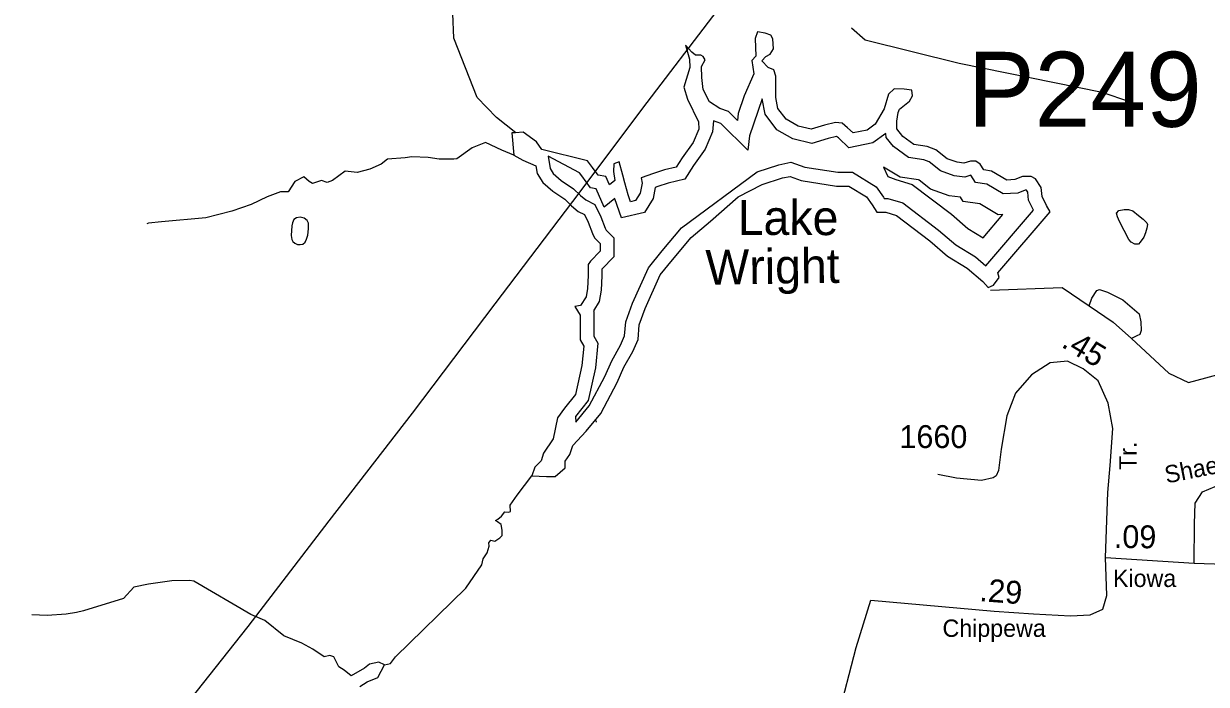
# Model space of a CAD drawing. Extents: x 1473865 to 1648260, y 639067 to 773536.
# Drawn here: x 1508742 to 1515215, y 669614 to 673226 of the extents above; entities that cross this region are included whole.
import ezdxf

# ---------------------------------------------------------------- set-up
doc = ezdxf.new("R2010")
doc.units = 0
for name, color, linetype in [('Exist Hydrographic Buffer Line', 7, 'Continuous'), ('Exist Hydrographic Creek Single Shore', 7, 'Continuous'), ('Exist Hydrographic Lake Shore', 7, 'Continuous'), ('Exist Hydrographic Lake Shore Label', 7, 'Continuous'), ('Exist Hydrographic Misc Water Feature', 7, 'Continuous'), ('Exist Road Non-System Type 51', 7, 'Continuous'), ('Exist Road Secondary Mileage Hundredths English Label', 7, 'Continuous'), ('Exist Road Secondary Structure Pipe Number Label', 7, 'Continuous'), ('Exist Road Secondary Type 51 Attributed', 7, 'Continuous'), ('Exist Road Secondary Type 51 Label', 7, 'Continuous'), ('Exist Road Secondary Type 51 Number Label', 7, 'Continuous'), ('Exist Utilities Electrical Transmission Line', 7, 'Continuous')]:
    doc.layers.add(name, color=color, linetype=linetype)

msp = doc.modelspace()

# ---------------------------------------------------------------- linework, layer by layer
at = {"layer": 'Exist Hydrographic Buffer Line'}
for points in [[(1511764.7, 671048), (1511837.6, 671137.1), (1511923.1, 671297.7), (1511960.9, 671382.1), (1512009, 671467.5), (1512031.2, 671518.6), (1512037.6, 671595.6), (1512075, 671697.7), (1512161.5, 671891.7), (1512236.3, 671983.4), (1512341.8, 672109.6), (1512755.8, 672416.6), (1512875.5, 672454.9), (1512941.7, 672468.8), (1513016.7, 672442), (1513197.6, 672413.3), (1513278.8, 672413.3), (1513407, 672334.6), (1513447.2, 672277.2), (1513451.8, 672270.3), (1513470.9, 672270.3), (1513553.9, 672245.7), (1513749.3, 672097.4), (1513843.2, 672016.2), (1513950.7, 671950.4), (1514008.2, 671901.8), (1514269.1, 672206.8), (1514242.4, 672260.2), (1514238.4, 672304.5), (1514231, 672316.1), (1514223.2, 672316.1), (1514183.1, 672299.2), (1514103.8, 672295.2), (1514013.1, 672347.7), (1513951.9, 672357.4), (1513926.4, 672397.1), (1513893, 672387.3), (1513834.1, 672394.7), (1513759.8, 672421.4), (1513698.1, 672469.9), (1513668, 672480.8), (1513584.4, 672493.5), (1513502, 672554.5), (1513462.5, 672604.5), (1513460.1, 672626.2), (1513390.2, 672573.8), (1513258.9, 672547.6), (1513201.3, 672601.1), (1513191.3, 672609.6), (1513190.3, 672609.7), (1513146, 672598.2), (1513055.3, 672570.7), (1512952.6, 672595.6), (1512863.7, 672646), (1512799.9, 672732.1), (1512784.5, 672815.3), (1512714, 672613.2), (1512704.7, 672534.4), (1512558.6, 672680.4), (1512518, 672695.2), (1512512.9, 672635.1), (1512472.1, 672539.1), (1512408.9, 672450), (1512360.4, 672375.7), (1512270.4, 672354), (1512212.9, 672335.5), (1512198.7, 672330.3), (1512186.8, 672270.9), (1512139.3, 672193.1), (1512014.7, 672164.3), (1511978.2, 672267.7), (1511977.4, 672270.8), (1511919.7, 672222.1), (1511876.3, 672323.4), (1511845, 672328.4), (1511796.3, 672394.4), (1511784.1, 672410.4), (1511613.7, 672501), (1511624.4, 672433.6), (1511641.1, 672407.3), (1511684.3, 672369.3), (1511752.3, 672323.9), (1511790.2, 672286.1), (1511818.2, 672263), (1511869, 672237.6), (1511901, 672170.1), (1511925.4, 672107.9), (1511930, 672097.9), (1511973.1, 672054.7), (1511973.1, 671951.7), (1511907.1, 671883), (1511907.1, 671847.6), (1511902.4, 671769.4), (1511892.9, 671706.4), (1511861, 671656.2), (1511863.1, 671652.6), (1511863.1, 671577.1), (1511863.1, 671517.5), (1511885, 671478.7), (1511871.1, 671345), (1511831.2, 671165.6), (1511762.3, 671078.9), (1511764.7, 671048)], [(1513447.2, 672441.4), (1513471, 672391.1), (1513516.4, 672373.6), (1513605.3, 672347.3), (1513819.8, 672184.5), (1513909.5, 672107), (1513992.8, 672056), (1514101.3, 672183), (1514076.3, 672181.7), (1513975.1, 672240.4), (1513884.8, 672254.6), (1513870.3, 672277.3), (1513807.8, 672285.1), (1513704.9, 672322.1), (1513643, 672370.7), (1513640.2, 672371.7), (1513540.1, 672386.9), (1513447.2, 672441.4)], [(1511877.2, 671047), (1511876.4, 671056.7)]]:
    msp.add_lwpolyline(points, dxfattribs=at)
at = {"layer": 'Exist Hydrographic Creek Single Shore'}
for points in [[(1511436.3, 672628.9), (1511330.9, 672712.4), (1511224.9, 672822.9), (1511097, 673147.2), (1511090.9, 673281.9), (1511057.9, 673298.9), (1510977.6, 673536.9)], [(1511425.1, 672507.6), (1511360, 672535.1), (1511270, 672575.8), (1511197.4, 672547.2), (1511113.8, 672487.8), (1511096.2, 672485.6), (1511017.1, 672485.6), (1510955.5, 672494.4), (1510867.5, 672498.8), (1510830.1, 672492.2), (1510733.3, 672485.6), (1510698.1, 672457.1), (1510636.5, 672430.7), (1510568.3, 672413.1), (1510502.3, 672419.7), (1510431.9, 672369.1), (1510403.3, 672358.1), (1510372.5, 672369.1), (1510324.1, 672351.5), (1510304.3, 672362.5), (1510275.7, 672388.9), (1510227.3, 672362.5), (1510189.9, 672307.5), (1510148.1, 672306), (1510075.6, 672279.4), (1509986.8, 672237.1), (1509881.9, 672201.8), (1509739.6, 672163.8), (1509497.3, 672142.4), (1509425.2, 672135.7), (1509417.1, 672131.9)], [(1514033, 671769.5), (1514425, 671783.4), (1514573.2, 671682.7), (1514705, 671594), (1514804.7, 671504), (1515009, 671315.4), (1515117, 671263.9), (1516071, 671520.5)], [(1510581.5, 669602.7), (1510622.2, 669626.9), (1510680.5, 669651.1), (1510716.8, 669720.4), (1510749.8, 669728.1), (1510777.3, 669764.4), (1511161.9, 670139.1), (1511250.2, 670267), (1511257.9, 670300), (1511278.8, 670333), (1511290.9, 670369.3), (1511288.7, 670388), (1511298.6, 670402.3), (1511321.7, 670396.8), (1511349.2, 670414.4), (1511361.3, 670427.6), (1511361.3, 670457.3), (1511355.8, 670487), (1511334.9, 670502.4), (1511325, 670509), (1511337.1, 670517.8), (1511358, 670533.2), (1511375.6, 670557.4), (1511397.6, 670555.2), (1511406.4, 670559.6), (1511404.2, 670593.7), (1511442.7, 670647.6), (1511523.3, 670753.9)], [(1510716.8, 669720.4), (1510686, 669735.8), (1510634.3, 669724.8), (1510607.9, 669702.8), (1510535.3, 669659.9), (1510496.8, 669690.7), (1510467.1, 669709.4), (1510440.7, 669764.4), (1510418.7, 669772.1), (1510387.9, 669764.4), (1510325.2, 669806.2), (1510264.7, 669838.1), (1510165.7, 669878.8), (1510062.3, 669963.5), (1509986.4, 669995.4), (1509673.7, 670178.3), (1509649.7, 670180.7), (1509553.8, 670180.5), (1509425.5, 670161), (1509345.2, 670144.5), (1509288.1, 670083.6), (1509070.9, 670015.7), (1509030.8, 670006.5), (1508974.6, 669997.6), (1508870.4, 669989.5), (1508786.6, 669993.1)]]:
    msp.add_lwpolyline(points, dxfattribs=at)
at = {"layer": 'Exist Hydrographic Lake Shore'}
msp.add_lwpolyline([(1511523.3, 670753.9), (1511603.3, 670749.9), (1511651.7, 670749.9), (1511706.7, 670798.3), (1511706.7, 670833.5), (1511730.9, 670870.9), (1511748.5, 670919.3), (1511821.1, 670998.5), (1511900.3, 671095.3), (1511990.5, 671264.7), (1512027.9, 671348.3), (1512076.3, 671434.1), (1512104.9, 671500.1), (1512111.5, 671579.3), (1512144.5, 671669.5), (1512225.9, 671852.1), (1512294.1, 671935.7), (1512395.3, 672056.7), (1512500.9, 672146.9), (1512652.7, 672278.9), (1512784.7, 672347.1), (1512894.7, 672382.3), (1512936.5, 672391.1), (1512998.1, 672369.1), (1513191.7, 672338.3), (1513257.7, 672338.3), (1513354.4, 672278.9), (1513385.2, 672234.9), (1513411.6, 672195.3), (1513460, 672195.3), (1513519.4, 672177.7), (1513702, 672039.1), (1513798.8, 671955.5), (1513906.6, 671889.5), (1513992.4, 671816.9), (1514021, 671783.9), (1514049.6, 671797.1), (1514080.4, 671838.9), (1514073.8, 671863.1), (1514359.8, 672197.5), (1514340, 672232.7), (1514315.8, 672281.1), (1514311.4, 672329.5), (1514280.6, 672377.9), (1514256.4, 672391.1), (1514208, 672391.1), (1514166.2, 672373.5), (1514122.2, 672371.3), (1514038.6, 672419.7), (1513996.8, 672426.3), (1513977, 672457.1), (1513952.8, 672474.7), (1513924.2, 672474.7), (1513886.8, 672463.7), (1513851.6, 672468.1), (1513796.6, 672487.8), (1513735, 672536.2), (1513686.6, 672553.8), (1513614, 672564.8), (1513554.6, 672608.8), (1513521.6, 672650.6), (1513521.6, 672692.4), (1513528.2, 672740.8), (1513534.8, 672758.4), (1513589.8, 672802.4), (1513607.4, 672831), (1513603, 672861.8), (1513561.2, 672868.4), (1513506.2, 672870.6), (1513475.4, 672839.8), (1513451.2, 672760.6), (1513402.8, 672677), (1513358.8, 672644), (1513281.8, 672628.6), (1513251.1, 672657.2), (1513222.5, 672681.4), (1513185.1, 672685.8), (1513125.7, 672670.4), (1513053.1, 672648.4), (1512980.5, 672666), (1512914.5, 672703.4), (1512870.5, 672762.8), (1512859.5, 672822.2), (1512859.5, 672938.8), (1512848.5, 672974), (1512817.7, 672987.2), (1512782.5, 673022.4), (1512804.5, 673046.6), (1512828.7, 673059.8), (1512846.3, 673088.4), (1512841.9, 673143.4), (1512830.9, 673163.2), (1512800.1, 673174.2), (1512758.3, 673180.8), (1512745.1, 673145.6), (1512749.5, 673048.8), (1512727.5, 673024.6), (1512738.5, 672952), (1512685.7, 672831), (1512652.7, 672734.2), (1512648.3, 672696.8), (1512599.9, 672745.2), (1512551.5, 672762.8), (1512496.5, 672798), (1512461.3, 672866.2), (1512454.7, 672932.2), (1512452.5, 672991.6), (1512472.3, 673029), (1512461.3, 673046.6), (1512448.1, 673053.2), (1512419.5, 673053.2), (1512399.7, 673070.8), (1512364.5, 673108.2), (1512386.5, 673031.2), (1512388.7, 672987.2), (1512355.7, 672879.4), (1512375.5, 672813.4), (1512434.9, 672690.2), (1512437.1, 672648.4), (1512406.3, 672575.8), (1512346.9, 672492.2), (1512313.9, 672441.7), (1512250.1, 672426.3), (1512188.5, 672406.5), (1512122.5, 672382.3), (1512126.9, 672353.7), (1512115.9, 672298.7), (1512091.7, 672259.1), (1512063.1, 672252.5), (1512049.9, 672289.9), (1512032.3, 672355.9), (1512021.3, 672397.7), (1512001.5, 672470.3), (1511972.9, 672459.3), (1511970.7, 672417.5), (1511977.3, 672369.1), (1511948.7, 672344.9), (1511928.9, 672391.1), (1511887.1, 672397.7), (1511856.3, 672439.5), (1511827.7, 672476.9), (1511579.1, 672538.4), (1511548.3, 672580.2), (1511475.7, 672633), (1511433.9, 672628.6), (1511414.1, 672628.6), (1511425.1, 672507.6), (1511473.5, 672479), (1511546.1, 672448.3), (1511552.7, 672406.5), (1511583.5, 672358.1), (1511638.5, 672309.7), (1511704.5, 672265.7), (1511739.7, 672230.5), (1511777.1, 672199.7), (1511812.3, 672182.1), (1511832.1, 672140.3), (1511856.3, 672078.7), (1511867.3, 672054.5), (1511898.1, 672023.7), (1511898.1, 671981.9), (1511845.3, 671926.9), (1511832.1, 671909.3), (1511832.1, 671849.9), (1511827.7, 671777.3), (1511821.1, 671733.3), (1511790.3, 671684.9), (1511759.5, 671680.5), (1511788.1, 671632.1), (1511788.1, 671577.1), (1511788.1, 671497.9), (1511807.9, 671462.7), (1511796.9, 671357.1), (1511761.7, 671198.7), (1511702.3, 671123.9), (1511664.9, 671071.1), (1511640.7, 670956.7), (1511587.9, 670877.5), (1511574.7, 670835.7), (1511539.5, 670800.5)], close=True, dxfattribs=at)
at = {"layer": 'Exist Hydrographic Misc Water Feature'}
for points in [[(1510209.4, 672121.3), (1510207, 672068.4), (1510209.6, 672045.8), (1510215.2, 672034.7), (1510225.9, 672025.7), (1510241.3, 672019.6), (1510256.3, 672018.8), (1510270.4, 672021.2), (1510283.4, 672031.9), (1510290.8, 672047.6), (1510297.5, 672069.1), (1510300.8, 672103.9), (1510301.5, 672135.6), (1510293.8, 672150.8), (1510278.2, 672162.6), (1510254.9, 672167.5), (1510235.5, 672164.8), (1510221.1, 672154.5), (1510214.1, 672137.9), (1510209.4, 672121.3)], [(1514842.8, 672177.2), (1514868.3, 672157.6), (1514889.2, 672138), (1514893.5, 672127.8), (1514889.7, 672108.7), (1514882.4, 672083.1), (1514873, 672059.6), (1514853.3, 672031.9), (1514843, 672020.9), (1514822.7, 672021.3), (1514803.8, 672030.7), (1514790.6, 672045.6), (1514739.7, 672144.6), (1514727.8, 672170.7), (1514723.7, 672189.9), (1514735.3, 672205.4), (1514765.8, 672209.3), (1514788.3, 672209.9), (1514811.8, 672202.7), (1514842.8, 672177.2)], [(1514573.2, 671682.7), (1514588.9, 671724.9), (1514615.4, 671768), (1514630.2, 671772.1), (1514674.1, 671758.9), (1514758.4, 671716.7), (1514847.7, 671640.5), (1514856.8, 671595.8), (1514858.4, 671547.9), (1514851, 671526.3), (1514833.6, 671519.7), (1514804.7, 671504)]]:
    msp.add_lwpolyline(points, dxfattribs=at)
at = {"layer": 'Exist Road Non-System Type 51'}
msp.add_lwpolyline([(1513272.2, 673203.5), (1513347.7, 673137.8), (1513862.9, 673009.8), (1514643.8, 672852.1), (1514792.8, 672800.4)], dxfattribs=at)
at = {"layer": 'Exist Road Secondary Type 51 Attributed'}
for points in [[(1514663.2, 670306.7), (1514675.4, 670663.2), (1514688.3, 670810.6), (1514702.4, 671012.3), (1514677, 671151.9), (1514622.1, 671273.2), (1514541.5, 671338.6), (1514455.8, 671380.3), (1514359.3, 671370.8), (1514257.5, 671306.4), (1514171.1, 671205.5), (1514123.6, 671081.3), (1514091.5, 670899), (1514078.1, 670783.8), (1514065.4, 670754.2), (1514048.6, 670743.6), (1513984.3, 670727.5), (1513847.6, 670741.1), (1513744.8, 670761.6)], [(1515148.3, 670276.9), (1515149.9, 670491.8), (1515154.2, 670604.6), (1515194.6, 670666.4), (1515262.7, 670696.2), (1515390.3, 670711.1), (1515762.7, 670785.6)], [(1513379, 670073.5), (1514054, 670014.5), (1514268.3, 669998.5), (1514471.8, 669987.7), (1514578.9, 669993.1), (1514648.6, 670025.3), (1514670, 670100.3), (1514663.2, 670306.7)], [(1514663.2, 670306.7), (1515148.3, 670276.9)], [(1515148.3, 670276.9), (1515535.5, 670264.1)], [(1513475.8, 666902), (1513253, 667107.4), (1513118.9, 667221.5), (1512984.7, 667347.7), (1512939.2, 667420.4), (1512902.3, 667487), (1512895.8, 667561.4), (1512917.6, 667850.6), (1512939.3, 668044.2), (1512935.4, 668075.9), (1512943.7, 668308.2), (1512973.4, 668549.7), (1513008, 668717.1), (1513199, 669428.2), (1513298.9, 669814.6), (1513379, 670073.5)]]:
    msp.add_lwpolyline(points, dxfattribs=at)
at = {"layer": 'Exist Utilities Electrical Transmission Line'}
msp.add_lwpolyline([(1506385, 665627.8), (1506770, 666053.3), (1507099.9, 666419.8), (1507480.7, 666835.6), (1507790.2, 667170.5), (1508222.1, 667659.3), (1508647.2, 668220.4), (1509086.5, 668789), (1509548.6, 669395.4), (1509971.2, 669930.4), (1510414.6, 670507.1), (1510870.1, 671095.6), (1511322, 671694), (1511747.1, 672253.2), (1512153.8, 672794.4), (1512513.5, 673264.4), (1513055, 673971.5), (1513269.2, 674223.9), (1513683.4, 674731), (1514130.3, 675277.7), (1514501.6, 675721.4), (1514928, 676234.5), (1515339.8, 676723.6)], dxfattribs=at)

# ---------------------------------------------------------------- texts
at = {"layer": 'Exist Hydrographic Lake Shore Label'}
for s, rotation, p in [('Lake', 359.82488, (1512650.1, 672071.6)), ('Wright', 0.81322, (1512475.2, 671798.5))]:
    msp.add_text(s, height=190, rotation=rotation, dxfattribs=at).set_placement(p)
at = {"layer": 'Exist Road Secondary Mileage Hundredths English Label'}
for s, rotation, p in [('.45', 329.01819, (1514415.9, 671461.9)), ('.09', 359.39996, (1514708.2, 670359.8)), ('.29', 355.70778, (1513970.7, 670069))]:
    msp.add_text(s, height=125, rotation=rotation, dxfattribs=at).set_placement(p)
at = {"layer": 'Exist Road Secondary Structure Pipe Number Label'}
msp.add_text('P249', height=410.1, dxfattribs=at).set_placement((1513908.9, 672662.1))
at = {"layer": 'Exist Road Secondary Type 51 Label'}
for s, rotation, p in [('Tr.', 90, (1514832.8, 670785.7)), ('Shaenee Trail', 11.31823, (1514997, 670711.6))]:
    msp.add_text(s, height=95, rotation=rotation, dxfattribs=at).set_placement(p)
for s, p in [('Kiowa', (1514703.9, 670146.1)), ('Chippewa ', (1513770.9, 669873.3))]:
    msp.add_text(s, height=95, dxfattribs=at).set_placement(p)
at = {"layer": 'Exist Road Secondary Type 51 Number Label'}
msp.add_text('1660', height=125, dxfattribs=at).set_placement((1513535.2, 670905.9))

doc.saveas('drawing.dxf')
